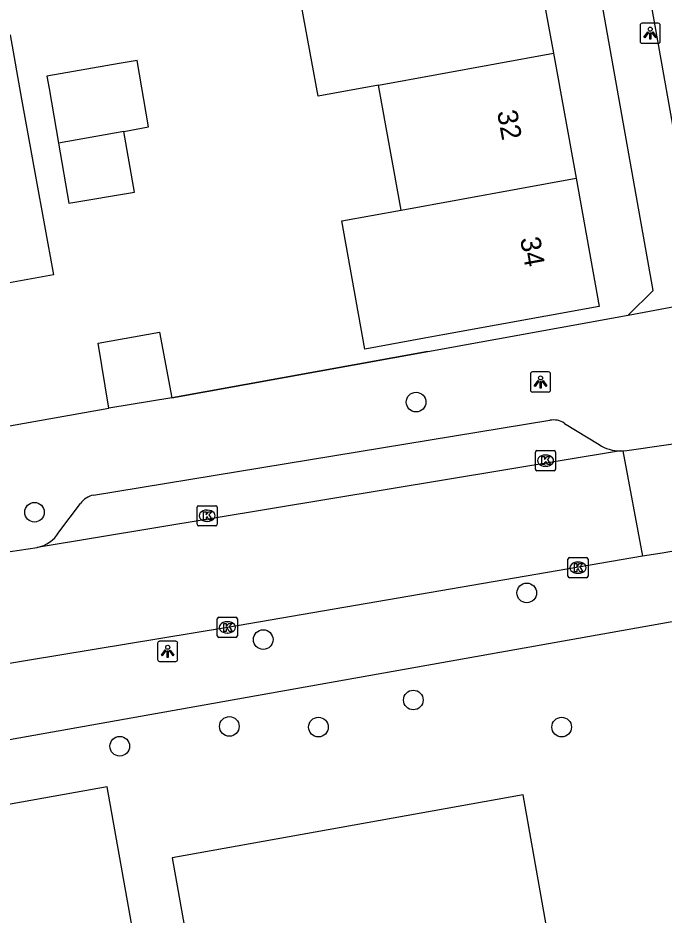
# Model space of a CAD drawing. Extents: x 157793 to 159380, y 380882 to 382313.
# Drawn here: x 158724.41 to 158756.57, y 381635.41 to 381680.04 of the extents above; entities that cross this region are included whole.
import ezdxf

# ---------------------------------------------------------------- set-up
doc = ezdxf.new("R2010")
doc.units = 0
for name, color, linetype in [('IMGEO_Boom', 7, 'Continuous'), ('IMGEO_Kolk', 7, 'Continuous'), ('IMGEO_Lichtpunt', 7, 'Continuous'), ('IMGEO_Muur', 7, 'Continuous'), ('IMGEO_Pand', 7, 'Continuous'), ('IMGEO_Pand_nummerreeks', 7, 'Continuous'), ('IMGEO_Rijbaan_lokaal_open', 7, 'Continuous'), ('IMGEO_Voetpad_open', 7, 'Continuous')]:
    doc.layers.add(name, color=color, linetype=linetype)

msp = doc.modelspace()

# ---------------------------------------------------------------- linework, layer by layer
at = {"layer": 'IMGEO_Boom'}
for centre in [(158744.225, 381660.924), (158725.23, 381655.448), (158749.735, 381651.434), (158736.613, 381649.112), (158744.086, 381646.105), (158734.93, 381644.793), (158739.365, 381644.759), (158751.47, 381644.757), (158729.473, 381643.806)]:
    msp.add_circle(centre, 0.489, dxfattribs=at)
at = {"layer": 'IMGEO_Kolk'}
for p, q in [((158750.167, 381657.589), (158750.167, 381658.441)), ((158750.242, 381658.515), (158751.094, 381658.515)), ((158750.655, 381658.295), (158750.68, 381658.295)), ((158751.168, 381658.441), (158751.168, 381657.589)), ((158750.678, 381657.735), (158750.653, 381657.735)), ((158751.094, 381657.515), (158750.242, 381657.515)), ((158733.323, 381654.846), (158733.323, 381655.698)), ((158733.398, 381655.772), (158734.25, 381655.772)), ((158733.811, 381655.552), (158733.836, 381655.552)), ((158734.324, 381655.698), (158734.324, 381654.846)), ((158733.834, 381654.992), (158733.809, 381654.992)), ((158734.25, 381654.772), (158733.398, 381654.772)), ((158751.858, 381653.19), (158752.71, 381653.19)), ((158751.783, 381652.264), (158751.783, 381653.116)), ((158752.271, 381652.97), (158752.296, 381652.97)), ((158752.784, 381653.116), (158752.784, 381652.264)), ((158752.294, 381652.41), (158752.269, 381652.41)), ((158752.71, 381652.19), (158751.858, 381652.19)), ((158734.328, 381649.293), (158734.328, 381650.145)), ((158734.403, 381650.219), (158735.255, 381650.219)), ((158735.329, 381650.145), (158735.329, 381649.293)), ((158734.816, 381649.999), (158734.841, 381649.999)), ((158735.255, 381649.219), (158734.403, 381649.219)), ((158734.839, 381649.439), (158734.814, 381649.439))]:
    msp.add_line(p, q, dxfattribs=at)
for points in [[(158750.167, 381657.589), (158750.167, 381658.441)], [(158750.242, 381658.515), (158751.094, 381658.515)], [(158750.488, 381658.215), (158750.611, 381658.215), (158750.611, 381658.064), (158750.741, 381658.215), (158750.905, 381658.215), (158750.759, 381658.064), (158750.912, 381657.815), (158750.76, 381657.815), (158750.675, 381657.979), (158750.611, 381657.912), (158750.611, 381657.815), (158750.488, 381657.815), (158750.488, 381658.215)], [(158751.168, 381658.441), (158751.168, 381657.589)], [(158751.094, 381657.515), (158750.242, 381657.515)], [(158733.323, 381654.846), (158733.323, 381655.698)], [(158733.398, 381655.772), (158734.25, 381655.772)], [(158733.644, 381655.472), (158733.767, 381655.472), (158733.767, 381655.321), (158733.897, 381655.472), (158734.061, 381655.472), (158733.915, 381655.321), (158734.068, 381655.072), (158733.916, 381655.072), (158733.831, 381655.236), (158733.767, 381655.169), (158733.767, 381655.072), (158733.644, 381655.072), (158733.644, 381655.472)], [(158734.324, 381655.698), (158734.324, 381654.846)], [(158734.25, 381654.772), (158733.398, 381654.772)], [(158751.858, 381653.19), (158752.71, 381653.19)], [(158751.783, 381652.264), (158751.783, 381653.116)], [(158752.104, 381652.89), (158752.227, 381652.89), (158752.227, 381652.739), (158752.357, 381652.89), (158752.521, 381652.89), (158752.375, 381652.739), (158752.528, 381652.49), (158752.376, 381652.49), (158752.291, 381652.654), (158752.227, 381652.587), (158752.227, 381652.49), (158752.104, 381652.49), (158752.104, 381652.89)], [(158752.784, 381653.116), (158752.784, 381652.264)], [(158752.71, 381652.19), (158751.858, 381652.19)], [(158734.328, 381649.293), (158734.328, 381650.145)], [(158734.403, 381650.219), (158735.255, 381650.219)], [(158735.329, 381650.145), (158735.329, 381649.293)], [(158734.649, 381649.919), (158734.772, 381649.919), (158734.772, 381649.768), (158734.902, 381649.919), (158735.066, 381649.919), (158734.92, 381649.768), (158735.073, 381649.519), (158734.921, 381649.519), (158734.836, 381649.683), (158734.772, 381649.616), (158734.772, 381649.519), (158734.649, 381649.519), (158734.649, 381649.919)], [(158735.255, 381649.219), (158734.403, 381649.219)]]:
    msp.add_lwpolyline(points, dxfattribs=at)
for centre, start, end in [((158750.244, 381658.439), 91.552, 178.448), ((158750.244, 381658.439), 91.552, 178.448), ((158751.092, 381658.439), 1.552, 88.448), ((158751.092, 381658.439), 1.552, 88.448), ((158750.244, 381657.591), 181.552, 268.448), ((158750.244, 381657.591), 181.552, 268.448), ((158751.092, 381657.591), 271.552, 358.448), ((158751.092, 381657.591), 271.552, 358.448), ((158733.4, 381655.696), 91.552, 178.448), ((158733.4, 381655.696), 91.552, 178.448), ((158734.248, 381655.696), 1.552, 88.448), ((158734.248, 381655.696), 1.552, 88.448), ((158733.4, 381654.848), 181.552, 268.448), ((158733.4, 381654.848), 181.552, 268.448), ((158734.248, 381654.848), 271.552, 358.448), ((158734.248, 381654.848), 271.552, 358.448), ((158751.86, 381653.114), 91.552, 178.448), ((158751.86, 381653.114), 91.552, 178.448), ((158752.708, 381653.114), 1.552, 88.448), ((158752.708, 381653.114), 1.552, 88.448), ((158751.86, 381652.266), 181.552, 268.448), ((158751.86, 381652.266), 181.552, 268.448), ((158752.708, 381652.266), 271.552, 358.448), ((158752.708, 381652.266), 271.552, 358.448), ((158734.405, 381650.143), 91.552, 178.448), ((158734.405, 381650.143), 91.552, 178.448), ((158735.253, 381650.143), 1.552, 88.448), ((158735.253, 381650.143), 1.552, 88.448), ((158734.405, 381649.295), 181.552, 268.448), ((158734.405, 381649.295), 181.552, 268.448), ((158735.253, 381649.295), 271.552, 358.448), ((158735.253, 381649.295), 271.552, 358.448)]:
    msp.add_arc(centre, 0.0765, start, end, dxfattribs=at)
for centre, major_axis, ratio, start_param, end_param in [((158750.654, 381658.015), (-0.387, 0.002), 0.722429, 4.712389, 7.853982), ((158750.679, 381658.015), (-0.39, 0.002), 0.717154, 1.570796, 4.712389), ((158733.81, 381655.272), (-0.387, 0.002), 0.722429, 4.712389, 7.853982), ((158733.835, 381655.272), (-0.39, 0.002), 0.717154, 1.570796, 4.712389), ((158752.27, 381652.69), (-0.387, 0.002), 0.722429, 4.712389, 7.853982), ((158752.295, 381652.69), (-0.39, 0.002), 0.717154, 1.570796, 4.712389), ((158734.815, 381649.719), (-0.387, 0.002), 0.722429, 4.712389, 7.853982), ((158734.84, 381649.719), (-0.39, 0.002), 0.717154, 1.570796, 4.712389)]:
    msp.add_ellipse(centre, major_axis=major_axis, ratio=ratio, start_param=start_param, end_param=end_param, dxfattribs=at)
at = {"layer": 'IMGEO_Lichtpunt'}
for p, q in [((158755.378, 381679.681), (158755.378, 381678.874)), ((158755.378, 381679.681), (158755.378, 381678.874)), ((158756.28, 381679.776), (158755.472, 381679.776)), ((158756.28, 381679.776), (158755.472, 381679.776)), ((158756.374, 381678.874), (158756.374, 381679.681)), ((158756.374, 381678.874), (158756.374, 381679.681)), ((158755.472, 381678.78), (158756.28, 381678.78)), ((158755.472, 381678.78), (158756.28, 381678.78)), ((158749.919, 381662.33), (158749.919, 381661.523)), ((158749.919, 381662.33), (158749.919, 381661.523)), ((158750.821, 381662.425), (158750.013, 381662.425)), ((158750.821, 381662.425), (158750.013, 381662.425)), ((158750.915, 381661.523), (158750.915, 381662.33)), ((158750.915, 381661.523), (158750.915, 381662.33)), ((158750.013, 381661.429), (158750.821, 381661.429)), ((158750.013, 381661.429), (158750.821, 381661.429)), ((158731.36, 381648.93), (158731.36, 381648.123)), ((158731.36, 381648.93), (158731.36, 381648.123)), ((158732.262, 381649.025), (158731.454, 381649.025)), ((158732.262, 381649.025), (158731.454, 381649.025)), ((158732.356, 381648.123), (158732.356, 381648.93)), ((158732.356, 381648.123), (158732.356, 381648.93)), ((158731.454, 381648.029), (158732.262, 381648.029)), ((158731.454, 381648.029), (158732.262, 381648.029))]:
    msp.add_line(p, q, dxfattribs=at)
for points in [[(158755.752, 381679.345), (158755.791, 381679.317), (158755.603, 381679.055), (158755.565, 381679.082), (158755.752, 381679.345)], [(158755.854, 381679.297), (158755.901, 381679.297), (158755.901, 381678.975), (158755.854, 381678.975), (158755.854, 381679.297)], [(158755.964, 381679.317), (158756.002, 381679.344), (158756.189, 381679.082), (158756.15, 381679.054), (158755.964, 381679.317)], [(158750.293, 381661.994), (158750.332, 381661.966), (158750.144, 381661.704), (158750.106, 381661.731), (158750.293, 381661.994)], [(158750.395, 381661.946), (158750.442, 381661.946), (158750.442, 381661.624), (158750.395, 381661.624), (158750.395, 381661.946)], [(158750.505, 381661.966), (158750.543, 381661.993), (158750.73, 381661.731), (158750.691, 381661.703), (158750.505, 381661.966)], [(158731.734, 381648.594), (158731.773, 381648.566), (158731.585, 381648.304), (158731.547, 381648.331), (158731.734, 381648.594)], [(158731.836, 381648.546), (158731.883, 381648.546), (158731.883, 381648.224), (158731.836, 381648.224), (158731.836, 381648.546)], [(158731.946, 381648.566), (158731.984, 381648.593), (158732.171, 381648.331), (158732.132, 381648.303), (158731.946, 381648.566)]]:
    msp.add_lwpolyline(points, dxfattribs=at)
for centre in [(158755.877, 381679.479), (158750.418, 381662.128), (158731.859, 381648.728)]:
    msp.add_circle(centre, 0.0994, dxfattribs=at)
for centre, start, end in [((158755.472, 381679.681), 90, 180), ((158755.472, 381679.681), 90, 180), ((158756.28, 381679.681), 0, 90), ((158756.28, 381679.681), 0, 90), ((158755.472, 381678.874), 180, 270), ((158755.472, 381678.874), 180, 270), ((158756.28, 381678.874), 270, 0), ((158756.28, 381678.874), 270, 360), ((158750.013, 381662.33), 90, 180), ((158750.013, 381662.33), 90, 180), ((158750.821, 381662.33), 0, 90), ((158750.821, 381662.33), 0, 90), ((158750.013, 381661.523), 180, 270), ((158750.013, 381661.523), 180, 270), ((158750.821, 381661.523), 270, 0), ((158750.821, 381661.523), 270, 360), ((158731.454, 381648.93), 90, 180), ((158731.454, 381648.93), 90, 180), ((158732.262, 381648.93), 0, 90), ((158732.262, 381648.93), 0, 90), ((158731.454, 381648.123), 180, 270), ((158731.454, 381648.123), 180, 270), ((158732.262, 381648.123), 270, 0), ((158732.262, 381648.123), 270, 360)]:
    msp.add_arc(centre, 0.0946, start, end, dxfattribs=at)
at = {"layer": 'IMGEO_Muur'}
msp.add_lwpolyline([(158744.809, 381663.45), (158732.073, 381661.133)], dxfattribs=at)
at = {"layer": 'IMGEO_Pand'}
for points in [[(158749.927, 381684.495), (158751.056, 381678.278)], [(158742.35, 381676.697), (158739.342, 381676.151), (158738.213, 381682.369), (158741.22, 381682.915)], [(158717.615, 381678.039), (158719.092, 381678.3), (158724.012, 381679.19), (158724.591, 381675.989), (158725.281, 381672.174), (158726.172, 381667.253), (158719.779, 381666.095)], [(158742.35, 381676.697), (158751.056, 381678.278)], [(158751.056, 381678.278), (158752.186, 381672.06)], [(158729.681, 381674.396), (158730.906, 381674.618), (158730.335, 381677.923), (158729.451, 381677.77), (158725.846, 381677.147), (158725.952, 381676.534), (158726.424, 381673.805)], [(158743.479, 381670.479), (158742.35, 381676.697)], [(158729.681, 381674.396), (158726.424, 381673.805)], [(158726.424, 381673.805), (158726.941, 381670.815), (158730.202, 381671.378), (158729.681, 381674.396)], [(158752.186, 381672.06), (158753.344, 381665.683), (158745.548, 381664.266), (158744.638, 381664.101), (158741.681, 381663.564), (158740.522, 381669.942), (158743.479, 381670.479)], [(158743.479, 381670.479), (158752.186, 381672.06)], [(158728.923, 381660.629), (158728.405, 381663.853), (158731.457, 381664.406), (158732.073, 381661.133)], [(158732.073, 381661.133), (158728.923, 381660.629)], [(158751.895, 381634.825), (158751.873, 381634.942), (158750.726, 381634.736), (158749.55, 381641.383), (158732.083, 381638.261), (158733.282, 381631.55)]]:
    msp.add_lwpolyline(points, dxfattribs=at)
at = {"layer": 'IMGEO_Rijbaan_lokaal_open'}
for points in [[(158754.512, 381658.499), (158754.72, 381658.524), (158758.509, 381659.067)], [(158754.395, 381658.495), (158725.367, 381653.696)], [(158754.395, 381658.495), (158754.512, 381658.499)], [(158754.512, 381658.499), (158755.498, 381653.258)], [(158724.016, 381653.487), (158725.367, 381653.696)], [(158755.498, 381653.258), (158734.829, 381649.719), (158714.915, 381646.434), (158709.836, 381645.581), (158694.125, 381642.923)], [(158757.44, 381653.584), (158756.475, 381653.418), (158755.498, 381653.258)]]:
    msp.add_lwpolyline(points, dxfattribs=at)
at = {"layer": 'IMGEO_Voetpad_open'}
for points in [[(158754.776, 381665.251), (158756.018, 381666.472), (158748.007, 381711.492), (158744.14, 381712.318), (158743.963, 381712.356)], [(158758.396, 381666.872), (158751.138, 381707.716)], [(158754.776, 381665.251), (158758.767, 381665.997)], [(158732.073, 381661.133), (158744.809, 381663.45), (158754.776, 381665.251)], [(158696.073, 381654.783), (158728.923, 381660.629)], [(158728.172, 381656.301), (158750.878, 381660.02)], [(158751.619, 381659.87), (158753.336, 381658.812)], [(158726.436, 381654.453), (158727.512, 381655.878)], [(158708.695, 381641.427), (158758.825, 381650.349), (158761.17, 381649.31), (158762.478, 381647)], [(158733.282, 381631.55), (158730.755, 381631.096), (158728.843, 381641.781), (158711.591, 381638.703), (158712.863, 381631.825), (158710.888, 381631.473), (158712.295, 381623.506), (158709.028, 381622.916)]]:
    msp.add_lwpolyline(points, dxfattribs=at)
for centre, radius, start, end in [((158751.073, 381659.08), 0.96, 55.3653, 101.7473), ((158754.403, 381660.45), 1.955, 236.9168, 269.7542), ((158728.41, 381655.203), 1.123, 102.2351, 143.0773), ((158725.083, 381655.23), 1.56, 280.479, 330.1285)]:
    msp.add_arc(centre, radius, start, end, dxfattribs=at)

# ---------------------------------------------------------------- texts
at = {"layer": 'IMGEO_Pand_nummerreeks'}
for s, rotation, p in [('32', 280.2944, (158748.251, 381675.369)), ('34', 280.2958, (158749.397, 381669.062))]:
    msp.add_text(s, height=1, rotation=rotation, dxfattribs=at).set_placement(p)

doc.saveas('drawing.dxf')
